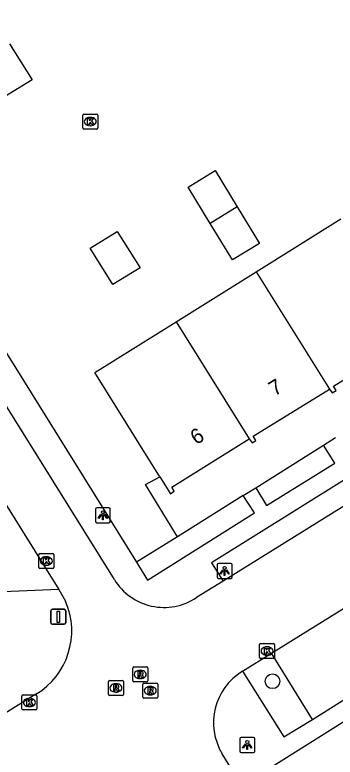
# Model space of a CAD drawing. Extents: x 159280 to 160375, y 384531 to 385872.
# Drawn here: x 159471.23 to 159492.58, y 385477.77 to 385527.17 of the extents above; entities that cross this region are included whole.
import ezdxf

# ---------------------------------------------------------------- set-up
doc = ezdxf.new("R2010")
doc.units = 0
for name, color, linetype in [('IMGEO_Afsluitpaal', 7, 'Continuous'), ('IMGEO_Boom', 7, 'Continuous'), ('IMGEO_Erf', 7, 'Continuous'), ('IMGEO_Groenvoorziening', 7, 'Continuous'), ('IMGEO_Kolk', 7, 'Continuous'), ('IMGEO_Lichtpunt', 7, 'Continuous'), ('IMGEO_Pand', 7, 'Continuous'), ('IMGEO_Pand_nummerreeks', 7, 'Continuous'), ('IMGEO_Parkeervlak_open', 7, 'Continuous'), ('IMGEO_Rijbaan_lokaal_open', 7, 'Continuous'), ('IMGEO_Rioolput', 7, 'Continuous'), ('IMGEO_Voetpad_open', 7, 'Continuous')]:
    doc.layers.add(name, color=color, linetype=linetype)

msp = doc.modelspace()

# ---------------------------------------------------------------- linework, layer by layer
at = {"layer": 'IMGEO_Afsluitpaal'}
for p, q in [((159473.636, 385486.709), (159473.636, 385487.509)), ((159473.636, 385487.509), (159473.636, 385486.709)), ((159473.736, 385487.609), (159474.526, 385487.609)), ((159474.526, 385487.609), (159473.736, 385487.609)), ((159474.626, 385487.509), (159474.626, 385486.709)), ((159474.626, 385486.709), (159474.626, 385487.509)), ((159474.526, 385486.609), (159473.736, 385486.609)), ((159473.736, 385486.609), (159474.526, 385486.609))]:
    msp.add_line(p, q, dxfattribs=at)
msp.add_lwpolyline([(159474.056, 385487.484), (159474.206, 385487.484), (159474.206, 385486.734), (159474.056, 385486.734), (159474.056, 385487.484)], dxfattribs=at)
for centre, start, end in [((159473.736, 385487.509), 90, 180), ((159473.736, 385487.509), 90, 180), ((159474.526, 385487.509), 0, 90), ((159474.526, 385487.509), 360, 90), ((159473.736, 385486.709), 180, 270), ((159473.736, 385486.709), 180, 270), ((159474.526, 385486.709), 270, 0), ((159474.526, 385486.709), 270, 0)]:
    msp.add_arc(centre, 0.1, start, end, dxfattribs=at)
at = {"layer": 'IMGEO_Boom'}
msp.add_circle((159488.403, 385482.819), 0.489, dxfattribs=at)
at = {"layer": 'IMGEO_Erf'}
msp.add_lwpolyline([(159482.084, 385492.433), (159479.951, 385495.916), (159480.894, 385496.429)], dxfattribs=at)
at = {"layer": 'IMGEO_Groenvoorziening'}
for points in [[(159487.285, 385495.683), (159491.802, 385498.539)], [(159486.454, 385495.177), (159482.084, 385492.433)], [(159482.084, 385492.433), (159479.333, 385490.751)]]:
    msp.add_lwpolyline(points, dxfattribs=at)
at = {"layer": 'IMGEO_Kolk'}
for p, q in [((159475.834, 385520.567), (159476.686, 385520.567)), ((159475.759, 385519.641), (159475.759, 385520.493)), ((159476.247, 385520.347), (159476.272, 385520.347)), ((159476.76, 385520.493), (159476.76, 385519.641)), ((159476.686, 385519.567), (159475.834, 385519.567)), ((159476.27, 385519.787), (159476.245, 385519.787)), ((159472.834, 385490.398), (159472.834, 385491.25)), ((159472.909, 385491.324), (159473.761, 385491.324)), ((159473.322, 385491.104), (159473.347, 385491.104)), ((159473.835, 385491.25), (159473.835, 385490.398)), ((159473.345, 385490.544), (159473.32, 385490.544)), ((159473.761, 385490.324), (159472.909, 385490.324)), ((159487.538, 385484.405), (159487.538, 385485.257)), ((159487.613, 385485.331), (159488.465, 385485.331)), ((159488.026, 385485.111), (159488.051, 385485.111)), ((159488.539, 385485.257), (159488.539, 385484.405)), ((159488.049, 385484.551), (159488.024, 385484.551)), ((159488.465, 385484.331), (159487.613, 385484.331)), ((159471.708, 385480.983), (159471.708, 385481.835)), ((159471.783, 385481.909), (159472.635, 385481.909)), ((159472.196, 385481.689), (159472.221, 385481.689)), ((159472.709, 385481.835), (159472.709, 385480.983)), ((159472.219, 385481.129), (159472.194, 385481.129)), ((159472.635, 385480.909), (159471.783, 385480.909))]:
    msp.add_line(p, q, dxfattribs=at)
for points in [[(159475.834, 385520.567), (159476.686, 385520.567)], [(159475.759, 385519.641), (159475.759, 385520.493)], [(159476.08, 385520.267), (159476.203, 385520.267), (159476.203, 385520.116), (159476.333, 385520.267), (159476.497, 385520.267), (159476.351, 385520.116), (159476.504, 385519.867), (159476.352, 385519.867), (159476.267, 385520.031), (159476.203, 385519.964), (159476.203, 385519.867), (159476.08, 385519.867), (159476.08, 385520.267)], [(159476.76, 385520.493), (159476.76, 385519.641)], [(159476.686, 385519.567), (159475.834, 385519.567)], [(159472.834, 385490.398), (159472.834, 385491.25)], [(159472.909, 385491.324), (159473.761, 385491.324)], [(159473.155, 385491.024), (159473.278, 385491.024), (159473.278, 385490.873), (159473.408, 385491.024), (159473.572, 385491.024), (159473.426, 385490.873), (159473.579, 385490.624), (159473.427, 385490.624), (159473.342, 385490.788), (159473.278, 385490.721), (159473.278, 385490.624), (159473.155, 385490.624), (159473.155, 385491.024)], [(159473.835, 385491.25), (159473.835, 385490.398)], [(159473.761, 385490.324), (159472.909, 385490.324)], [(159487.538, 385484.405), (159487.538, 385485.257)], [(159487.613, 385485.331), (159488.465, 385485.331)], [(159487.859, 385485.031), (159487.982, 385485.031), (159487.982, 385484.88), (159488.112, 385485.031), (159488.276, 385485.031), (159488.13, 385484.88), (159488.283, 385484.631), (159488.131, 385484.631), (159488.046, 385484.795), (159487.982, 385484.728), (159487.982, 385484.631), (159487.859, 385484.631), (159487.859, 385485.031)], [(159488.539, 385485.257), (159488.539, 385484.405)], [(159488.465, 385484.331), (159487.613, 385484.331)], [(159471.708, 385480.983), (159471.708, 385481.835)], [(159471.783, 385481.909), (159472.635, 385481.909)], [(159472.029, 385481.609), (159472.152, 385481.609), (159472.152, 385481.458), (159472.282, 385481.609), (159472.446, 385481.609), (159472.3, 385481.458), (159472.453, 385481.209), (159472.301, 385481.209), (159472.216, 385481.373), (159472.152, 385481.306), (159472.152, 385481.209), (159472.029, 385481.209), (159472.029, 385481.609)], [(159472.709, 385481.835), (159472.709, 385480.983)], [(159472.635, 385480.909), (159471.783, 385480.909)]]:
    msp.add_lwpolyline(points, dxfattribs=at)
for centre, start, end in [((159475.836, 385520.491), 91.552, 178.448), ((159475.836, 385520.491), 91.552, 178.448), ((159476.684, 385520.491), 1.552, 88.448), ((159476.684, 385520.491), 1.552, 88.448), ((159475.836, 385519.643), 181.552, 268.448), ((159475.836, 385519.643), 181.552, 268.448), ((159476.684, 385519.643), 271.552, 358.448), ((159476.684, 385519.643), 271.552, 358.448), ((159472.911, 385491.248), 91.552, 178.448), ((159472.911, 385491.248), 91.552, 178.448), ((159473.759, 385491.248), 1.552, 88.448), ((159473.759, 385491.248), 1.552, 88.448), ((159472.911, 385490.4), 181.552, 268.448), ((159472.911, 385490.4), 181.552, 268.448), ((159473.759, 385490.4), 271.552, 358.448), ((159473.759, 385490.4), 271.552, 358.448), ((159487.615, 385485.255), 91.552, 178.448), ((159487.615, 385485.255), 91.552, 178.448), ((159488.463, 385485.255), 1.552, 88.448), ((159488.463, 385485.255), 1.552, 88.448), ((159487.615, 385484.407), 181.552, 268.448), ((159487.615, 385484.407), 181.552, 268.448), ((159488.463, 385484.407), 271.552, 358.448), ((159488.463, 385484.407), 271.552, 358.448), ((159471.785, 385481.833), 91.552, 178.448), ((159471.785, 385481.833), 91.552, 178.448), ((159472.633, 385481.833), 1.552, 88.448), ((159472.633, 385481.833), 1.552, 88.448), ((159471.785, 385480.985), 181.552, 268.448), ((159471.785, 385480.985), 181.552, 268.448), ((159472.633, 385480.985), 271.552, 358.448), ((159472.633, 385480.985), 271.552, 358.448)]:
    msp.add_arc(centre, 0.0765, start, end, dxfattribs=at)
for centre, major_axis, ratio, start_param, end_param in [((159476.246, 385520.067), (-0.387, 0.002), 0.722429, 4.712389, 7.853982), ((159476.271, 385520.067), (-0.39, 0.002), 0.717154, 1.570796, 4.712389), ((159473.321, 385490.824), (-0.387, 0.002), 0.722429, 4.712389, 7.853982), ((159473.346, 385490.824), (-0.39, 0.002), 0.717154, 1.570796, 4.712389), ((159488.025, 385484.831), (-0.387, 0.002), 0.722429, 4.712389, 7.853982), ((159488.05, 385484.831), (-0.39, 0.002), 0.717154, 1.570796, 4.712389), ((159472.195, 385481.409), (-0.387, 0.002), 0.722429, 4.712389, 7.853982), ((159472.22, 385481.409), (-0.39, 0.002), 0.717154, 1.570796, 4.712389)]:
    msp.add_ellipse(centre, major_axis=major_axis, ratio=ratio, start_param=start_param, end_param=end_param, dxfattribs=at)
at = {"layer": 'IMGEO_Lichtpunt'}
for p, q in [((159477.504, 385494.368), (159476.696, 385494.368)), ((159477.504, 385494.368), (159476.696, 385494.368)), ((159476.602, 385494.273), (159476.602, 385493.466)), ((159476.602, 385494.273), (159476.602, 385493.466)), ((159477.598, 385493.466), (159477.598, 385494.273)), ((159477.598, 385493.466), (159477.598, 385494.273)), ((159476.696, 385493.372), (159477.504, 385493.372)), ((159476.696, 385493.372), (159477.504, 385493.372)), ((159484.714, 385490.569), (159484.714, 385489.762)), ((159484.714, 385490.569), (159484.714, 385489.762)), ((159485.616, 385490.664), (159484.808, 385490.664)), ((159485.616, 385490.664), (159484.808, 385490.664)), ((159485.71, 385489.762), (159485.71, 385490.569)), ((159485.71, 385489.762), (159485.71, 385490.569)), ((159484.808, 385489.668), (159485.616, 385489.668)), ((159484.808, 385489.668), (159485.616, 385489.668)), ((159487.126, 385479.078), (159486.318, 385479.078)), ((159487.126, 385479.078), (159486.318, 385479.078)), ((159486.224, 385478.983), (159486.224, 385478.176)), ((159486.224, 385478.983), (159486.224, 385478.176)), ((159487.22, 385478.176), (159487.22, 385478.983)), ((159487.22, 385478.176), (159487.22, 385478.983)), ((159486.318, 385478.082), (159487.126, 385478.082)), ((159486.318, 385478.082), (159487.126, 385478.082))]:
    msp.add_line(p, q, dxfattribs=at)
for points in [[(159476.976, 385493.937), (159477.015, 385493.909), (159476.827, 385493.647), (159476.789, 385493.674), (159476.976, 385493.937)], [(159477.078, 385493.889), (159477.125, 385493.889), (159477.125, 385493.567), (159477.078, 385493.567), (159477.078, 385493.889)], [(159477.188, 385493.909), (159477.226, 385493.936), (159477.413, 385493.674), (159477.374, 385493.646), (159477.188, 385493.909)], [(159485.088, 385490.233), (159485.127, 385490.205), (159484.939, 385489.943), (159484.901, 385489.97), (159485.088, 385490.233)], [(159485.19, 385490.185), (159485.237, 385490.185), (159485.237, 385489.863), (159485.19, 385489.863), (159485.19, 385490.185)], [(159485.3, 385490.205), (159485.338, 385490.232), (159485.525, 385489.97), (159485.486, 385489.942), (159485.3, 385490.205)], [(159486.598, 385478.647), (159486.637, 385478.619), (159486.449, 385478.357), (159486.411, 385478.384), (159486.598, 385478.647)], [(159486.7, 385478.599), (159486.747, 385478.599), (159486.747, 385478.277), (159486.7, 385478.277), (159486.7, 385478.599)], [(159486.81, 385478.619), (159486.848, 385478.646), (159487.035, 385478.384), (159486.996, 385478.356), (159486.81, 385478.619)]]:
    msp.add_lwpolyline(points, dxfattribs=at)
for centre in [(159477.101, 385494.071), (159485.213, 385490.367), (159486.723, 385478.781)]:
    msp.add_circle(centre, 0.0994, dxfattribs=at)
for centre, start, end in [((159476.696, 385494.273), 90, 180), ((159476.696, 385494.273), 90, 180), ((159477.504, 385494.273), 0, 90), ((159477.504, 385494.273), 0, 90), ((159476.696, 385493.466), 180, 270), ((159476.696, 385493.466), 180, 270), ((159477.504, 385493.466), 270, 0), ((159477.504, 385493.466), 270, 360), ((159484.808, 385490.569), 90, 180), ((159484.808, 385490.569), 90, 180), ((159485.616, 385490.569), 0, 90), ((159485.616, 385490.569), 0, 90), ((159484.808, 385489.762), 180, 270), ((159484.808, 385489.762), 180, 270), ((159485.616, 385489.762), 270, 0), ((159485.616, 385489.762), 270, 360), ((159486.318, 385478.983), 90, 180), ((159486.318, 385478.983), 90, 180), ((159487.126, 385478.983), 0, 90), ((159487.126, 385478.983), 0, 90), ((159486.318, 385478.176), 180, 270), ((159486.318, 385478.176), 180, 270), ((159487.126, 385478.176), 270, 0), ((159487.126, 385478.176), 270, 360)]:
    msp.add_arc(centre, 0.0946, start, end, dxfattribs=at)
at = {"layer": 'IMGEO_Pand'}
for points in [[(159470.889, 385525.232), (159472.387, 385522.834), (159470.547, 385521.721), (159469.078, 385524.1)], [(159484.253, 385513.285), (159482.776, 385515.704), (159484.581, 385516.799), (159486.058, 385514.387)], [(159486.058, 385514.387), (159487.543, 385511.961), (159485.729, 385510.866), (159484.253, 385513.285)], [(159486.058, 385514.387), (159484.253, 385513.285)], [(159487.319, 385510.073), (159492.945, 385513.585)], [(159477.756, 385509.227), (159476.257, 385511.651), (159478.058, 385512.76), (159479.582, 385510.33), (159477.756, 385509.227)], [(159481.979, 385506.74), (159487.319, 385510.073)], [(159487.319, 385510.073), (159492.197, 385502.259)], [(159480.894, 385496.429), (159479.501, 385498.664), (159476.564, 385503.36), (159481.979, 385506.74)], [(159481.979, 385506.74), (159486.847, 385498.943)], [(159492.197, 385502.259), (159492.385, 385502.012), (159492.647, 385502.172), (159492.461, 385502.456), (159497.546, 385505.581), (159497.727, 385505.34), (159497.992, 385505.503), (159497.818, 385505.778)], [(159486.847, 385498.943), (159487.039, 385498.677), (159487.296, 385498.843), (159487.12, 385499.12), (159492.197, 385502.259)], [(159480.894, 385496.429), (159481.602, 385495.293), (159481.862, 385495.46), (159481.686, 385495.74), (159486.847, 385498.943)]]:
    msp.add_lwpolyline(points, dxfattribs=at)
at = {"layer": 'IMGEO_Parkeervlak_open'}
for points in [[(159474.17, 385488.919), (159468.334, 385488.676), (159468.204, 385491.014), (159466.877, 385490.995), (159466.792, 385493.527), (159465.321, 385493.487), (159465.2, 385496.037), (159463.739, 385495.999), (159463.674, 385498.539), (159462.202, 385498.512), (159462.098, 385501.791), (159466.03, 385501.926)], [(159491.067, 385480.274), (159488.333, 385484.685)]]:
    msp.add_lwpolyline(points, dxfattribs=at)
at = {"layer": 'IMGEO_Rijbaan_lokaal_open'}
for points in [[(159477.867, 385489.584), (159454.567, 385526.928)], [(159466.03, 385501.926), (159474.17, 385488.919)], [(159493.974, 385494.987), (159485.113, 385489.475)], [(159488.333, 385484.685), (159497.704, 385490.494)], [(159485.113, 385489.475), (159483.336, 385488.384)], [(159474.17, 385488.919), (159474.61, 385488.149)], [(159486.4, 385483.486), (159488.333, 385484.685)], [(159472.64, 385481.956), (159470.398, 385480.569)], [(159514.611, 385430.669), (159485.055, 385477.992)]]:
    msp.add_lwpolyline(points, dxfattribs=at)
for centre, radius, start, end in [((159481.182, 385491.63), 3.896, 211.6868, 303.5619), ((159470.114, 385486.169), 4.913, 300.9464, 23.7618), ((159488.476, 385480.066), 4.001, 121.2591, 211.2286)]:
    msp.add_arc(centre, radius, start, end, dxfattribs=at)
at = {"layer": 'IMGEO_Rioolput'}
for p, q in [((159479.089, 385482.848), (159479.089, 385483.7)), ((159479.164, 385483.774), (159480.016, 385483.774)), ((159479.577, 385483.554), (159479.602, 385483.554)), ((159480.09, 385483.7), (159480.09, 385482.848)), ((159479.6, 385482.994), (159479.575, 385482.994)), ((159477.469, 385481.948), (159477.469, 385482.8)), ((159477.544, 385482.874), (159478.396, 385482.874)), ((159477.957, 385482.654), (159477.982, 385482.654)), ((159478.47, 385482.8), (159478.47, 385481.948)), ((159480.016, 385482.774), (159479.164, 385482.774)), ((159479.758, 385481.767), (159479.758, 385482.619)), ((159479.833, 385482.693), (159480.685, 385482.693)), ((159480.759, 385482.619), (159480.759, 385481.767)), ((159477.98, 385482.094), (159477.955, 385482.094)), ((159480.246, 385482.473), (159480.271, 385482.473)), ((159478.396, 385481.874), (159477.544, 385481.874)), ((159480.685, 385481.693), (159479.833, 385481.693)), ((159480.269, 385481.913), (159480.244, 385481.913))]:
    msp.add_line(p, q, dxfattribs=at)
for points in [[(159479.089, 385482.848), (159479.089, 385483.7)], [(159479.164, 385483.774), (159480.016, 385483.774)], [(159480.09, 385483.7), (159480.09, 385482.848)], [(159479.678, 385483.472), (159479.426, 385483.474), (159479.426, 385483.074)], [(159479.426, 385483.074), (159479.55, 385483.074), (159479.55, 385483.236), (159479.561, 385483.236)], [(159479.604, 385483.393), (159479.55, 385483.393), (159479.55, 385483.312)], [(159479.55, 385483.312), (159479.602, 385483.312)], [(159479.608, 385483.207), (159479.679, 385483.074), (159479.819, 385483.074), (159479.754, 385483.2)], [(159477.469, 385481.948), (159477.469, 385482.8)], [(159477.544, 385482.874), (159478.396, 385482.874)], [(159478.058, 385482.572), (159477.806, 385482.574), (159477.806, 385482.174)], [(159477.984, 385482.493), (159477.93, 385482.493), (159477.93, 385482.412)], [(159478.47, 385482.8), (159478.47, 385481.948)], [(159480.016, 385482.774), (159479.164, 385482.774)], [(159479.758, 385481.767), (159479.758, 385482.619)], [(159479.833, 385482.693), (159480.685, 385482.693)], [(159480.759, 385482.619), (159480.759, 385481.767)], [(159477.806, 385482.174), (159477.93, 385482.174), (159477.93, 385482.336), (159477.941, 385482.336)], [(159477.93, 385482.412), (159477.982, 385482.412)], [(159477.988, 385482.307), (159478.059, 385482.174), (159478.199, 385482.174), (159478.134, 385482.3)], [(159480.347, 385482.391), (159480.095, 385482.393), (159480.095, 385481.993)], [(159480.095, 385481.993), (159480.219, 385481.993), (159480.219, 385482.155), (159480.23, 385482.155)], [(159480.273, 385482.312), (159480.219, 385482.312), (159480.219, 385482.231)], [(159480.219, 385482.231), (159480.271, 385482.231)], [(159480.277, 385482.126), (159480.348, 385481.993), (159480.488, 385481.993), (159480.423, 385482.119)], [(159478.396, 385481.874), (159477.544, 385481.874)], [(159480.685, 385481.693), (159479.833, 385481.693)]]:
    msp.add_lwpolyline(points, dxfattribs=at)
for centre, radius, start, end in [((159479.166, 385483.698), 0.0765, 91.552, 178.448), ((159479.166, 385483.698), 0.0765, 91.552, 178.448), ((159480.014, 385483.698), 0.0765, 1.552, 88.448), ((159480.014, 385483.698), 0.0765, 1.552, 88.448), ((159479.56, 385483.183), 0.0533, 26.0293, 88.6989), ((159479.586, 385483.501), 0.19, 274.7715, 282.9687), ((159479.61, 385483.297), 0.0964, 77.0061, 93.1865), ((159479.624, 385483.354), 0.0378, 276.6634, 79.6772), ((159479.677, 385483.362), 0.109, 350.3612, 89.416), ((159479.675, 385483.362), 0.112, 277.5842, 350.9817), ((159479.659, 385483.147), 0.108, 29.5134, 73.7905), ((159477.546, 385482.798), 0.0765, 91.552, 178.448), ((159477.546, 385482.798), 0.0765, 91.552, 178.448), ((159477.99, 385482.397), 0.0964, 77.0061, 93.1865), ((159478.004, 385482.454), 0.0378, 276.6634, 79.6772), ((159478.057, 385482.462), 0.109, 350.3612, 89.416), ((159478.394, 385482.798), 0.0765, 1.552, 88.448), ((159478.394, 385482.798), 0.0765, 1.552, 88.448), ((159479.166, 385482.85), 0.0765, 181.552, 268.448), ((159479.166, 385482.85), 0.0765, 181.552, 268.448), ((159479.835, 385482.617), 0.0765, 91.552, 178.448), ((159479.835, 385482.617), 0.0765, 91.552, 178.448), ((159480.014, 385482.85), 0.0765, 271.552, 358.448), ((159480.014, 385482.85), 0.0765, 271.552, 358.448), ((159480.683, 385482.617), 0.0765, 1.552, 88.448), ((159480.683, 385482.617), 0.0765, 1.552, 88.448), ((159477.94, 385482.283), 0.0533, 26.0293, 88.6989), ((159477.966, 385482.601), 0.19, 274.7715, 282.9687), ((159478.055, 385482.462), 0.112, 277.5842, 350.9817), ((159478.039, 385482.247), 0.108, 29.5134, 73.7905), ((159480.229, 385482.102), 0.0533, 26.0293, 88.6989), ((159480.255, 385482.42), 0.19, 274.7715, 282.9687), ((159480.279, 385482.216), 0.0964, 77.0061, 93.1865), ((159480.293, 385482.273), 0.0378, 276.6634, 79.6772), ((159480.346, 385482.281), 0.109, 350.3612, 89.416), ((159480.344, 385482.281), 0.112, 277.5842, 350.9817), ((159480.328, 385482.066), 0.108, 29.5134, 73.7905), ((159477.546, 385481.95), 0.0765, 181.552, 268.448), ((159477.546, 385481.95), 0.0765, 181.552, 268.448), ((159478.394, 385481.95), 0.0765, 271.552, 358.448), ((159478.394, 385481.95), 0.0765, 271.552, 358.448), ((159479.835, 385481.769), 0.0765, 181.552, 268.448), ((159479.835, 385481.769), 0.0765, 181.552, 268.448), ((159480.683, 385481.769), 0.0765, 271.552, 358.448), ((159480.683, 385481.769), 0.0765, 271.552, 358.448)]:
    msp.add_arc(centre, radius, start, end, dxfattribs=at)
for centre, major_axis, ratio, start_param, end_param in [((159479.576, 385483.274), (-0.387, 0.002), 0.722429, 4.712389, 7.853982), ((159479.601, 385483.274), (-0.39, 0.002), 0.717154, 1.570796, 4.712389), ((159477.956, 385482.374), (-0.387, 0.002), 0.722429, 4.712389, 7.853982), ((159477.981, 385482.374), (-0.39, 0.002), 0.717154, 1.570796, 4.712389), ((159480.245, 385482.193), (-0.387, 0.002), 0.722429, 4.712389, 7.853982), ((159480.27, 385482.193), (-0.39, 0.002), 0.717154, 1.570796, 4.712389)]:
    msp.add_ellipse(centre, major_axis=major_axis, ratio=ratio, start_param=start_param, end_param=end_param, dxfattribs=at)
at = {"layer": 'IMGEO_Voetpad_open'}
for points in [[(159480.306, 385549.336), (159453.332, 385532.501), (159479.333, 385490.751)], [(159491.802, 385498.539), (159492.604, 385499.033)], [(159487.285, 385495.683), (159488.002, 385494.521), (159492.553, 385497.322), (159491.802, 385498.539)], [(159493.211, 385496.23), (159484.331, 385490.695), (159485.113, 385489.475)], [(159486.454, 385495.177), (159487.285, 385495.683)], [(159479.333, 385490.751), (159479.475, 385490.522), (159480.076, 385489.536), (159487.208, 385494.022), (159486.454, 385495.177)], [(159491.067, 385480.274), (159500.41, 385486.152)], [(159486.4, 385483.486), (159489.147, 385479.122), (159491.067, 385480.274)], [(159495.894, 385479.409), (159494.802, 385481.14), (159493.997, 385480.645), (159488.204, 385477.015), (159489.276, 385475.292)]]:
    msp.add_lwpolyline(points, dxfattribs=at)

# ---------------------------------------------------------------- texts
at = {"layer": 'IMGEO_Pand_nummerreeks'}
for s, rotation, p in [('7', 31.7304, (159488.546, 385501.765)), ('6', 31.8221, (159483.319, 385498.519))]:
    msp.add_text(s, height=1, rotation=rotation, dxfattribs=at).set_placement(p)

doc.saveas('drawing.dxf')
